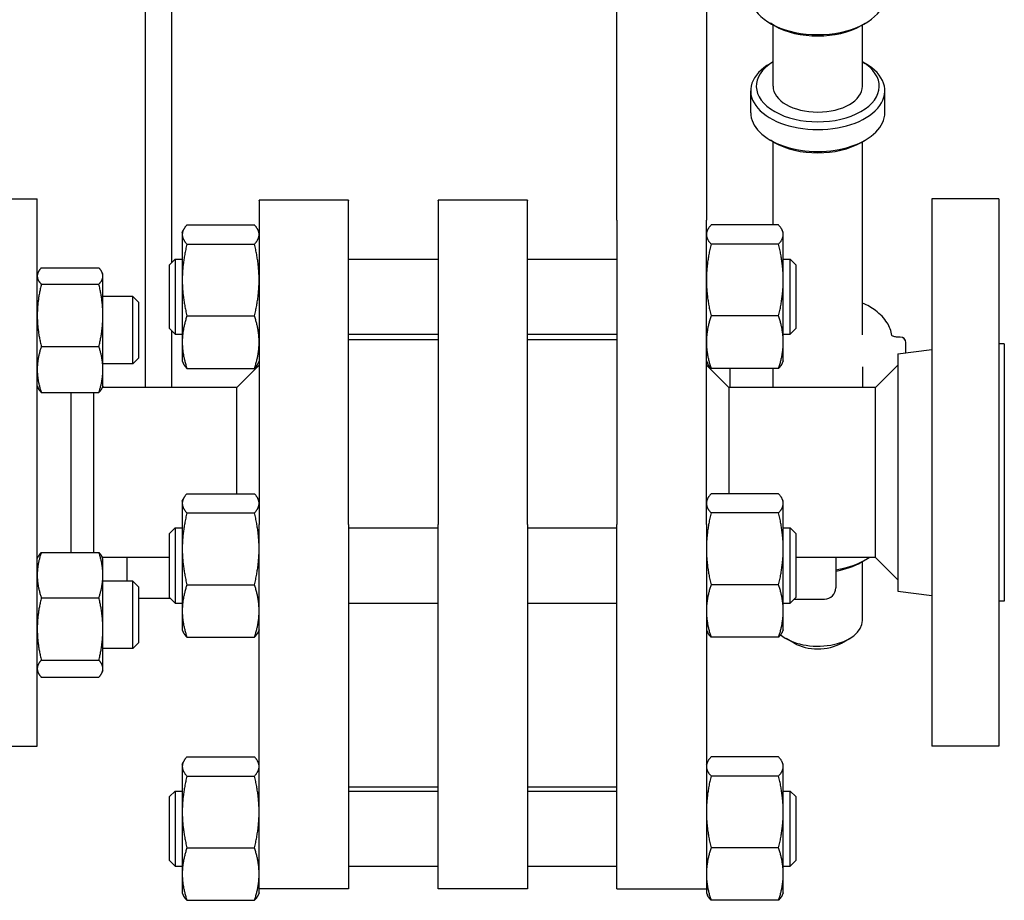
# Model space of a CAD drawing. Header units: inches. Extents: x 36 to 1719, y -84 to 1122.
# Tile 377 of 571: x 1054 to 1065, y 239 to 249. Entities that reach past the tile are written whole.
import ezdxf

# ---------------------------------------------------------------- set-up
doc = ezdxf.new("R2010")
doc.units = ezdxf.units.IN
doc.header["$LTSCALE"] = 48
doc.header["$MEASUREMENT"] = 0
doc.layers.add('Visible (ANSI)', color=7, linetype='Continuous', lineweight=30)

msp = doc.modelspace()

# ---------------------------------------------------------------- linework, layer by layer
at = {"layer": 'Visible (ANSI)'}
for p, q in [((1055.18268, 257.23145), (1055.18268, 245.18377)), ((1055.48268, 246.58201), (1055.48268, 257.23145)), ((1060.45768, 248.93967), (1060.45768, 250.47045)), ((1061.45768, 250.47045), (1061.45768, 248.93967)), ((1062.2169, 249.23029), (1062.17274, 249.25576)), ((1062.20268, 248.55216), (1062.20268, 249.23849)), ((1063.18846, 249.23029), (1063.23262, 249.25576)), ((1063.20268, 248.55216), (1063.20268, 249.23849)), ((1060.45768, 247.05666), (1060.45768, 248.93967)), ((1061.45768, 248.93967), (1061.45768, 247.05666)), ((1062.20268, 248.82497), (1062.17274, 248.8077)), ((1063.20268, 248.82497), (1063.23262, 248.8077)), ((1061.95268, 248.25625), (1061.95268, 248.50114)), ((1063.45268, 248.25625), (1063.45268, 248.50114)), ((1062.2169, 247.92422), (1062.17274, 247.94969)), ((1062.20268, 247.00147), (1062.20268, 247.93242)), ((1063.18846, 247.92422), (1063.23262, 247.94969)), ((1063.20268, 245.77257), (1063.20268, 247.93242)), ((1053.31891, 247.29377), (1053.97768, 247.29377)), ((1053.97768, 241.17377), (1053.97768, 247.29377)), ((1057.45768, 247.27826), (1056.45768, 247.27826)), ((1056.45768, 247.27413), (1056.45768, 247.27826)), ((1056.45768, 247.27413), (1056.45768, 243.65374)), ((1057.45768, 247.27826), (1057.45768, 247.27413)), ((1057.45768, 243.65374), (1057.45768, 247.27413)), ((1059.45768, 247.27826), (1058.45768, 247.27826)), ((1058.45768, 247.27413), (1058.45768, 247.27826)), ((1058.45768, 247.27413), (1058.45768, 243.65374)), ((1059.45768, 247.27826), (1059.45768, 247.27413)), ((1059.45768, 243.65374), (1059.45768, 247.27413)), ((1064.72768, 247.29377), (1063.97768, 247.29377)), ((1063.97768, 247.29377), (1063.97768, 241.17377)), ((1064.72768, 247.29377), (1064.72768, 241.17377)), ((1055.65055, 247.00147), (1056.40581, 247.00147)), ((1060.45768, 247.05666), (1060.45768, 243.65374)), ((1061.45768, 243.65374), (1061.45768, 247.05666)), ((1062.26481, 247.00147), (1061.50955, 247.00147)), ((1055.59868, 246.91853), (1055.61051, 246.94389)), ((1055.59868, 246.91853), (1055.59868, 246.89403)), ((1055.59868, 246.89403), (1055.59868, 246.38562)), ((1056.45768, 246.91853), (1056.44585, 246.94389)), ((1061.45768, 246.91853), (1061.46951, 246.94389)), ((1062.31668, 246.91853), (1062.30485, 246.94389)), ((1062.31668, 246.89403), (1062.31668, 246.91853)), ((1062.31668, 246.38562), (1062.31668, 246.89403)), ((1055.65055, 246.78659), (1056.40581, 246.78659)), ((1062.26481, 246.78659), (1061.50955, 246.78659)), ((1055.45768, 246.55703), (1055.52018, 246.61953)), ((1055.45768, 245.84203), (1055.45768, 246.55703)), ((1055.52018, 246.61953), (1055.52018, 245.77953)), ((1055.52018, 246.61953), (1055.59868, 246.61953)), ((1057.45768, 246.61953), (1058.45768, 246.61953)), ((1059.45768, 246.61953), (1060.45768, 246.61953)), ((1062.31668, 246.61953), (1062.39518, 246.61953)), ((1062.45768, 246.55703), (1062.39518, 246.61953)), ((1062.39518, 245.77953), (1062.39518, 246.61953)), ((1062.45768, 246.55703), (1062.45768, 245.84203)), ((1053.97768, 246.44976), (1053.98752, 246.47087)), ((1054.02277, 246.52082), (1054.6666, 246.52082)), ((1054.71168, 246.44976), (1054.70184, 246.47087)), ((1054.71168, 246.42935), (1054.71168, 246.44976)), ((1054.02277, 246.33788), (1054.6666, 246.33788)), ((1054.71168, 245.98985), (1054.71168, 246.42935)), ((1055.59868, 246.38562), (1055.59868, 245.69112)), ((1062.31668, 245.69112), (1062.31668, 246.38562)), ((1055.04518, 246.19976), (1054.71168, 246.19976)), ((1055.10768, 246.13726), (1055.04518, 246.19976)), ((1055.04518, 245.44976), (1055.04518, 246.19976)), ((1055.10768, 246.13726), (1055.10768, 245.51226)), ((1054.71168, 245.38527), (1054.71168, 245.98985)), ((1055.65055, 245.98465), (1056.40581, 245.98465)), ((1062.26481, 245.98465), (1061.50955, 245.98465)), ((1055.45768, 245.84203), (1055.52018, 245.77953)), ((1055.48268, 245.18377), (1055.48268, 245.81703)), ((1055.52018, 245.77953), (1055.59868, 245.77953)), ((1057.45768, 245.77953), (1058.45768, 245.77953)), ((1059.45768, 245.77953), (1060.45768, 245.77953)), ((1062.31668, 245.77953), (1062.39518, 245.77953)), ((1062.45768, 245.84203), (1062.39518, 245.77953)), ((1055.59868, 245.69112), (1055.59868, 245.48053)), ((1058.45768, 245.71731), (1057.45768, 245.71731)), ((1060.45768, 245.71731), (1059.45768, 245.71731)), ((1062.31668, 245.48053), (1062.31668, 245.69112)), ((1063.62493, 245.74861), (1063.58058, 245.74861)), ((1063.62493, 245.74795), (1063.59475, 245.74795)), ((1063.68743, 245.68611), (1063.68743, 245.68545)), ((1063.68743, 245.57313), (1063.68743, 245.68545)), ((1064.78768, 245.67377), (1064.72768, 245.67377)), ((1064.78768, 245.67377), (1064.78768, 242.79377)), ((1054.02277, 245.64183), (1054.6666, 245.64183)), ((1063.59768, 245.56211), (1063.97768, 245.60877)), ((1063.59768, 245.56211), (1063.59768, 242.90543)), ((1055.04518, 245.44976), (1054.71168, 245.44976)), ((1055.10768, 245.51226), (1055.04518, 245.44976)), ((1055.59868, 245.48053), (1055.61051, 245.45517)), ((1056.45768, 245.48053), (1056.44585, 245.45517)), ((1061.45768, 245.48053), (1061.46951, 245.45517)), ((1062.31668, 245.48053), (1062.30485, 245.45517)), ((1054.71168, 245.19976), (1054.71168, 245.38527)), ((1055.65055, 245.39759), (1056.40581, 245.39759)), ((1056.20768, 245.18377), (1056.45768, 245.43377)), ((1061.70768, 245.18377), (1061.45768, 245.43377)), ((1062.26481, 245.39759), (1061.50955, 245.39759)), ((1061.71793, 245.39759), (1061.71793, 245.18377)), ((1062.20268, 245.18377), (1062.20268, 245.39759)), ((1063.20268, 245.41471), (1063.20268, 245.18377)), ((1063.34768, 245.18377), (1063.59768, 245.43377)), ((1053.97768, 245.19976), (1053.98752, 245.17866)), ((1054.02277, 245.12871), (1054.6666, 245.12871)), ((1054.35768, 243.3409), (1054.35768, 245.12871)), ((1054.60768, 245.12871), (1054.60768, 243.97408)), ((1054.71168, 245.19976), (1054.70184, 245.17866)), ((1056.20768, 245.18377), (1054.70423, 245.18377)), ((1056.20768, 243.99627), (1056.20768, 245.18377)), ((1063.34768, 245.18377), (1061.70768, 245.18377)), ((1061.70768, 245.18377), (1061.70768, 243.99627)), ((1063.34768, 243.56202), (1063.34768, 245.18377)), ((1054.60768, 243.97408), (1054.60768, 243.3409)), ((1055.59868, 243.91333), (1055.61051, 243.93869)), ((1055.59868, 243.91333), (1055.59868, 243.88883)), ((1055.65055, 243.99627), (1056.40581, 243.99627)), ((1056.45768, 243.91333), (1056.44585, 243.93869)), ((1061.45768, 243.91333), (1061.46951, 243.93869)), ((1062.26481, 243.99627), (1061.50955, 243.99627)), ((1062.31668, 243.91333), (1062.30485, 243.93869)), ((1062.31668, 243.88883), (1062.31668, 243.91333)), ((1055.59868, 243.88883), (1055.59868, 243.38042)), ((1062.31668, 243.38042), (1062.31668, 243.88883)), ((1055.65055, 243.78139), (1056.40581, 243.78139)), ((1062.26481, 243.78139), (1061.50955, 243.78139)), ((1055.45768, 243.55183), (1055.52018, 243.61433)), ((1055.52018, 243.61433), (1055.52018, 242.77433)), ((1055.52018, 243.61433), (1055.59868, 243.61433)), ((1056.45768, 242.85586), (1056.45768, 243.65374)), ((1057.45768, 243.65374), (1057.45768, 242.85586)), ((1057.45768, 243.61433), (1058.45768, 243.61433)), ((1058.45768, 242.85586), (1058.45768, 243.65374)), ((1059.45768, 243.65374), (1059.45768, 242.85586)), ((1059.45768, 243.61433), (1060.45768, 243.61433)), ((1060.45768, 242.85586), (1060.45768, 243.65374)), ((1061.45768, 243.65374), (1061.45768, 242.85586)), ((1062.31668, 243.61433), (1062.39518, 243.61433)), ((1062.45768, 243.55183), (1062.39518, 243.61433)), ((1062.39518, 242.77433), (1062.39518, 243.61433)), ((1055.45768, 242.83683), (1055.45768, 243.55183)), ((1062.45768, 243.55183), (1062.45768, 242.83683)), ((1063.34768, 243.28377), (1063.34768, 243.56202)), ((1055.59868, 243.38042), (1055.59868, 242.68592)), ((1062.31668, 242.68592), (1062.31668, 243.38042)), ((1053.97768, 243.26778), (1053.98841, 243.2908)), ((1054.02277, 243.3409), (1054.6666, 243.3409)), ((1054.71168, 243.26778), (1054.70095, 243.2908)), ((1055.45768, 243.28377), (1054.70423, 243.28377)), ((1054.71168, 243.08716), (1054.71168, 243.26778)), ((1054.98268, 243.01778), (1054.98268, 243.28377)), ((1063.34768, 243.28377), (1062.45768, 243.28377)), ((1062.90268, 243.28377), (1062.90268, 242.94386)), ((1063.18846, 243.23051), (1063.23262, 243.25599)), ((1063.34768, 243.28377), (1063.59768, 243.03377)), ((1063.20268, 242.58095), (1063.20268, 243.23872)), ((1054.71168, 242.48435), (1054.71168, 243.08716)), ((1055.04518, 243.01778), (1054.71168, 243.01778)), ((1055.10768, 242.95528), (1055.04518, 243.01778)), ((1055.04518, 242.26778), (1055.04518, 243.01778)), ((1055.10768, 242.95528), (1055.10768, 242.33028)), ((1055.65055, 242.97945), (1056.40581, 242.97945)), ((1062.26481, 242.97945), (1061.50955, 242.97945)), ((1054.02277, 242.83341), (1054.6666, 242.83341)), ((1055.46815, 242.82636), (1055.10768, 242.82636)), ((1055.45768, 242.83683), (1055.52018, 242.77433)), ((1056.45768, 239.87092), (1056.45768, 242.85586)), ((1057.45768, 242.85586), (1057.45768, 239.87092)), ((1058.45768, 239.87092), (1058.45768, 242.85586)), ((1059.45768, 242.85586), (1059.45768, 239.87092)), ((1060.45768, 239.87092), (1060.45768, 242.85586)), ((1061.45768, 242.85586), (1061.45768, 239.87092)), ((1062.45768, 242.83683), (1062.39518, 242.77433)), ((1062.43972, 242.81886), (1062.77768, 242.81886)), ((1063.59768, 242.90543), (1063.97768, 242.85877)), ((1055.52018, 242.77433), (1055.59868, 242.77433)), ((1057.45768, 242.77433), (1058.45768, 242.77433)), ((1059.45768, 242.77433), (1060.45768, 242.77433)), ((1062.31668, 242.77433), (1062.39518, 242.77433)), ((1064.78768, 242.79377), (1064.72768, 242.79377)), ((1055.59868, 242.68592), (1055.59868, 242.47533)), ((1062.31668, 242.47533), (1062.31668, 242.68592)), ((1054.71168, 242.03998), (1054.71168, 242.48435)), ((1055.59868, 242.47533), (1055.61051, 242.44996)), ((1056.45768, 242.47533), (1056.44585, 242.44996)), ((1061.45768, 242.47533), (1061.46951, 242.44996)), ((1062.31668, 242.47533), (1062.30485, 242.44996)), ((1055.65055, 242.39239), (1056.40581, 242.39239)), ((1062.26481, 242.39239), (1061.50955, 242.39239)), ((1062.43771, 242.32563), (1062.34939, 242.37658)), ((1062.96765, 242.32563), (1063.05597, 242.37658)), ((1055.04518, 242.26778), (1054.71168, 242.26778)), ((1055.10768, 242.33028), (1055.04518, 242.26778)), ((1054.02277, 242.1353), (1054.6666, 242.1353)), ((1054.71168, 242.01778), (1054.71168, 242.03998)), ((1053.97768, 242.01778), (1053.98841, 241.99477)), ((1054.02277, 241.94467), (1054.6666, 241.94467)), ((1054.71168, 242.01778), (1054.70095, 241.99477)), ((1053.22768, 241.17377), (1053.97768, 241.17377)), ((1064.72768, 241.17377), (1063.97768, 241.17377)), ((1055.65055, 241.0547), (1056.40581, 241.0547)), ((1062.26481, 241.0547), (1061.50955, 241.0547)), ((1055.59868, 240.97176), (1055.61051, 240.99712)), ((1055.59868, 240.97176), (1055.59868, 240.94726)), ((1055.59868, 240.94726), (1055.59868, 240.43885)), ((1056.45768, 240.97176), (1056.44585, 240.99712)), ((1061.45768, 240.97176), (1061.46951, 240.99712)), ((1062.31668, 240.97176), (1062.30485, 240.99712)), ((1062.31668, 240.94726), (1062.31668, 240.97176)), ((1062.31668, 240.43885), (1062.31668, 240.94726)), ((1055.65055, 240.83982), (1056.40581, 240.83982)), ((1062.26481, 240.83982), (1061.50955, 240.83982)), ((1058.45768, 240.71731), (1057.45768, 240.71731)), ((1060.45768, 240.71731), (1059.45768, 240.71731)), ((1055.45768, 240.61026), (1055.52018, 240.67276)), ((1055.45768, 239.89526), (1055.45768, 240.61026)), ((1055.52018, 240.67276), (1055.52018, 239.83276)), ((1055.52018, 240.67276), (1055.59868, 240.67276)), ((1057.45768, 240.67276), (1058.45768, 240.67276)), ((1059.45768, 240.67276), (1060.45768, 240.67276)), ((1062.31668, 240.67276), (1062.39518, 240.67276)), ((1062.45768, 240.61026), (1062.39518, 240.67276)), ((1062.39518, 239.83276), (1062.39518, 240.67276)), ((1062.45768, 240.61026), (1062.45768, 239.89526)), ((1055.59868, 240.43885), (1055.59868, 239.74435)), ((1062.31668, 239.74435), (1062.31668, 240.43885)), ((1055.65055, 240.03788), (1056.40581, 240.03788)), ((1062.26481, 240.03788), (1061.50955, 240.03788)), ((1055.45768, 239.89526), (1055.52018, 239.83276)), ((1055.52018, 239.83276), (1055.59868, 239.83276)), ((1056.45768, 239.63484), (1056.45768, 239.87092)), ((1057.45768, 239.87092), (1057.45768, 239.57803)), ((1057.45768, 239.83276), (1058.45768, 239.83276)), ((1058.45768, 239.57803), (1058.45768, 239.87092)), ((1059.45768, 239.87092), (1059.45768, 239.57803)), ((1059.45768, 239.83276), (1060.45768, 239.83276)), ((1060.45768, 239.57803), (1060.45768, 239.87092)), ((1061.45768, 239.87092), (1061.45768, 239.63484)), ((1062.31668, 239.83276), (1062.39518, 239.83276)), ((1062.45768, 239.89526), (1062.39518, 239.83276)), ((1055.59868, 239.74435), (1055.59868, 239.53376)), ((1062.31668, 239.53376), (1062.31668, 239.74435)), ((1056.45768, 239.53376), (1056.45768, 239.63484)), ((1061.45768, 239.63484), (1061.45768, 239.53376)), ((1055.59868, 239.53376), (1055.61051, 239.5084)), ((1056.45768, 239.53376), (1056.44585, 239.5084)), ((1057.45768, 239.57803), (1056.45768, 239.57803)), ((1059.45768, 239.57803), (1058.45768, 239.57803)), ((1060.45768, 239.57803), (1061.45768, 239.57803)), ((1061.45768, 239.53376), (1061.46951, 239.5084)), ((1062.31668, 239.53376), (1062.30485, 239.5084)), ((1055.65055, 239.45082), (1056.40581, 239.45082)), ((1062.26481, 239.45082), (1061.50955, 239.45082))]:
    msp.add_line(p, q, dxfattribs=at)
for centre, radius, start, end in [((1063.62493, 245.68611), 0.0625, 0, 90), ((1063.62493, 245.68545), 0.0625, 0, 90), ((1062.77768, 242.94386), 0.125, 270, 0)]:
    msp.add_arc(centre, radius, start, end, dxfattribs=at)
for centre, major_axis, start_param, end_param in [((1062.70268, 249.56232), (0.75, 0), 3.36010904, 6.06466892), ((1062.70268, 249.51131), (0.6875, 0), 3.92772692, 5.49705105), ((1062.70268, 248.50114), (-0.75, 0), 5.49705105, 10.21091222), ((1062.70268, 248.55216), (0.6875, 0), 2.38513627, 7.03964169), ((1062.70268, 248.55216), (-0.5, 0), 0, 3.14159265), ((1062.70268, 248.25625), (0.75, 0), 3.14159265, 6.28318531), ((1062.70268, 248.20523), (0.6875, 0), 3.92772692, 5.49705105), ((1062.70268, 243.56255), (-0.75, 0), 1.84072912, 2.44254891), ((1062.70268, 243.51153), (0.6875, 0), 5.00756587, 5.49705105), ((1062.70268, 242.58095), (0.5, 0), 3.73184573, 6.28318531), ((1062.70268, 242.47891), (0.375, 0), 3.92772692, 5.49705105)]:
    msp.add_ellipse(centre, major_axis=major_axis, ratio=0.57763339, start_param=start_param, end_param=end_param, dxfattribs=at)
for points, weights in [([(1055.65055, 247.00147), (1055.59868, 246.94389), (1055.59868, 246.89403)], [1, 1.0379548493, 1]), ([(1056.45768, 246.89403), (1056.45768, 246.94389), (1056.40581, 247.00147)], [1, 1.0379548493, 1]), ([(1061.50955, 247.00147), (1061.45768, 246.94389), (1061.45768, 246.89403)], [1, 1.0379548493, 1]), ([(1062.31668, 246.89403), (1062.31668, 246.94389), (1062.26481, 247.00147)], [1, 1.0379548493, 1]), ([(1055.59868, 246.89403), (1055.59868, 246.84417), (1055.65055, 246.78659)], [1, 1.0379548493, 1]), ([(1056.40581, 246.78659), (1056.45768, 246.84417), (1056.45768, 246.89403)], [1, 1.0379548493, 1]), ([(1061.45768, 246.89403), (1061.45768, 246.84417), (1061.50955, 246.78659)], [1, 1.0379548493, 1]), ([(1062.26481, 246.78659), (1062.31668, 246.84417), (1062.31668, 246.89403)], [1, 1.0379548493, 1]), ([(1055.65055, 246.78659), (1055.59868, 246.57171), (1055.59868, 246.38562)], [1, 1.0379548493, 1]), ([(1056.45768, 246.38562), (1056.45768, 246.57171), (1056.40581, 246.78659)], [1, 1.0379548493, 1]), ([(1061.50955, 246.78659), (1061.45768, 246.57171), (1061.45768, 246.38562)], [1, 1.0379548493, 1]), ([(1062.31668, 246.38562), (1062.31668, 246.57171), (1062.26481, 246.78659)], [1, 1.0379548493, 1]), ([(1054.02277, 246.52082), (1053.97768, 246.4718), (1053.97768, 246.42935)], [1, 1.0379548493, 1]), ([(1054.71168, 246.42935), (1054.71168, 246.4718), (1054.6666, 246.52082)], [1, 1.0379548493, 1]), ([(1053.97768, 246.42935), (1053.97768, 246.3869), (1054.02277, 246.33788)], [1, 1.0379548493, 1]), ([(1054.02277, 246.33788), (1053.97768, 246.15137), (1053.97768, 245.98985)], [1, 1.0379548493, 1]), ([(1054.6666, 246.33788), (1054.71168, 246.3869), (1054.71168, 246.42935)], [1, 1.0379548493, 1]), ([(1054.71168, 245.98985), (1054.71168, 246.15137), (1054.6666, 246.33788)], [1, 1.0379548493, 1]), ([(1055.59868, 246.38562), (1055.59868, 246.19953), (1055.65055, 245.98465)], [1, 1.0379548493, 1]), ([(1056.40581, 245.98465), (1056.45768, 246.19953), (1056.45768, 246.38562)], [1, 1.0379548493, 1]), ([(1061.45768, 246.38562), (1061.45768, 246.19953), (1061.50955, 245.98465)], [1, 1.0379548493, 1]), ([(1062.26481, 245.98465), (1062.31668, 246.19953), (1062.31668, 246.38562)], [1, 1.0379548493, 1]), ([(1053.97768, 245.98985), (1053.97768, 245.82833), (1054.02277, 245.64183)], [1, 1.0379548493, 1]), ([(1054.6666, 245.64183), (1054.71168, 245.82833), (1054.71168, 245.98985)], [1, 1.0379548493, 1]), ([(1055.65055, 245.98465), (1055.59868, 245.82735), (1055.59868, 245.69112)], [1, 1.0379548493, 1]), ([(1056.45768, 245.69112), (1056.45768, 245.82735), (1056.40581, 245.98465)], [1, 1.0379548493, 1]), ([(1061.50955, 245.98465), (1061.45768, 245.82735), (1061.45768, 245.69112)], [1, 1.0379548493, 1]), ([(1062.31668, 245.69112), (1062.31668, 245.82735), (1062.26481, 245.98465)], [1, 1.0379548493, 1]), ([(1055.59868, 245.69112), (1055.59868, 245.55489), (1055.65055, 245.39759)], [1, 1.0379548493, 1]), ([(1056.40581, 245.39759), (1056.45768, 245.55489), (1056.45768, 245.69112)], [1, 1.0379548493, 1]), ([(1061.45768, 245.69112), (1061.45768, 245.55489), (1061.50955, 245.39759)], [1, 1.0379548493, 1]), ([(1062.26481, 245.39759), (1062.31668, 245.55489), (1062.31668, 245.69112)], [1, 1.0379548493, 1]), ([(1054.02277, 245.64183), (1053.97768, 245.50434), (1053.97768, 245.38527)], [1, 1.0379548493, 1]), ([(1054.71168, 245.38527), (1054.71168, 245.50434), (1054.6666, 245.64183)], [1, 1.0379548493, 1]), ([(1055.65055, 245.39759), (1055.6232, 245.42795), (1055.61051, 245.45517)], [1, 1.01965956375, 1.01895290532]), ([(1056.44585, 245.45517), (1056.43316, 245.42795), (1056.40581, 245.39759)], [1.01895290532, 1.01965956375, 1]), ([(1061.50955, 245.39759), (1061.4822, 245.42795), (1061.46951, 245.45517)], [1, 1.01965956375, 1.01895290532]), ([(1062.30485, 245.45517), (1062.29216, 245.42795), (1062.26481, 245.39759)], [1.01895290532, 1.01965956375, 1]), ([(1053.97768, 245.38527), (1053.97768, 245.2662), (1054.02277, 245.12871)], [1, 1.0379548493, 1]), ([(1054.6666, 245.12871), (1054.71168, 245.2662), (1054.71168, 245.38527)], [1, 1.0379548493, 1]), ([(1054.02277, 245.12871), (1053.99853, 245.15506), (1053.98752, 245.17866)], [1, 1.02005640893, 1.0189160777]), ([(1054.70184, 245.17866), (1054.69084, 245.15506), (1054.6666, 245.12871)], [1.0189160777, 1.02005640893, 1]), ([(1055.65055, 243.99627), (1055.59868, 243.93869), (1055.59868, 243.88883)], [1, 1.0379548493, 1]), ([(1056.45768, 243.88883), (1056.45768, 243.93869), (1056.40581, 243.99627)], [1, 1.0379548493, 1]), ([(1061.50955, 243.99627), (1061.45768, 243.93869), (1061.45768, 243.88883)], [1, 1.0379548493, 1]), ([(1062.31668, 243.88883), (1062.31668, 243.93869), (1062.26481, 243.99627)], [1, 1.0379548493, 1]), ([(1055.59868, 243.88883), (1055.59868, 243.83896), (1055.65055, 243.78139)], [1, 1.0379548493, 1]), ([(1056.40581, 243.78139), (1056.45768, 243.83896), (1056.45768, 243.88883)], [1, 1.0379548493, 1]), ([(1061.45768, 243.88883), (1061.45768, 243.83896), (1061.50955, 243.78139)], [1, 1.0379548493, 1]), ([(1062.26481, 243.78139), (1062.31668, 243.83896), (1062.31668, 243.88883)], [1, 1.0379548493, 1]), ([(1055.65055, 243.78139), (1055.59868, 243.56651), (1055.59868, 243.38042)], [1, 1.0379548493, 1]), ([(1056.45768, 243.38042), (1056.45768, 243.56651), (1056.40581, 243.78139)], [1, 1.0379548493, 1]), ([(1061.50955, 243.78139), (1061.45768, 243.56651), (1061.45768, 243.38042)], [1, 1.0379548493, 1]), ([(1062.31668, 243.38042), (1062.31668, 243.56651), (1062.26481, 243.78139)], [1, 1.0379548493, 1]), ([(1055.59868, 243.38042), (1055.59868, 243.19433), (1055.65055, 242.97945)], [1, 1.0379548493, 1]), ([(1056.40581, 242.97945), (1056.45768, 243.19433), (1056.45768, 243.38042)], [1, 1.0379548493, 1]), ([(1061.45768, 243.38042), (1061.45768, 243.19433), (1061.50955, 242.97945)], [1, 1.0379548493, 1]), ([(1062.26481, 242.97945), (1062.31668, 243.19433), (1062.31668, 243.38042)], [1, 1.0379548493, 1]), ([(1054.02277, 243.3409), (1053.97768, 243.20492), (1053.97768, 243.08716)], [1, 1.0379548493, 1]), ([(1053.98841, 243.2908), (1053.99947, 243.3145), (1054.02277, 243.3409)], [1.0189731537, 1.01926212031, 1]), ([(1054.6666, 243.3409), (1054.6899, 243.3145), (1054.70095, 243.2908)], [1, 1.01926212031, 1.0189731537]), ([(1054.71168, 243.08716), (1054.71168, 243.20492), (1054.6666, 243.3409)], [1, 1.0379548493, 1]), ([(1053.97768, 243.08716), (1053.97768, 242.96939), (1054.02277, 242.83341)], [1, 1.0379548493, 1]), ([(1054.6666, 242.83341), (1054.71168, 242.96939), (1054.71168, 243.08716)], [1, 1.0379548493, 1]), ([(1055.65055, 242.97945), (1055.59868, 242.82214), (1055.59868, 242.68592)], [1, 1.0379548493, 1]), ([(1056.45768, 242.68592), (1056.45768, 242.82214), (1056.40581, 242.97945)], [1, 1.0379548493, 1]), ([(1061.50955, 242.97945), (1061.45768, 242.82214), (1061.45768, 242.68592)], [1, 1.0379548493, 1]), ([(1062.31668, 242.68592), (1062.31668, 242.82214), (1062.26481, 242.97945)], [1, 1.0379548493, 1]), ([(1054.02277, 242.83341), (1053.97768, 242.64635), (1053.97768, 242.48435)], [1, 1.0379548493, 1]), ([(1054.71168, 242.48435), (1054.71168, 242.64635), (1054.6666, 242.83341)], [1, 1.0379548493, 1]), ([(1055.59868, 242.68592), (1055.59868, 242.54969), (1055.65055, 242.39239)], [1, 1.0379548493, 1]), ([(1056.40581, 242.39239), (1056.45768, 242.54969), (1056.45768, 242.68592)], [1, 1.0379548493, 1]), ([(1061.45768, 242.68592), (1061.45768, 242.54969), (1061.50955, 242.39239)], [1, 1.0379548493, 1]), ([(1062.26481, 242.39239), (1062.31668, 242.54969), (1062.31668, 242.68592)], [1, 1.0379548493, 1]), ([(1053.97768, 242.48435), (1053.97768, 242.32236), (1054.02277, 242.1353)], [1, 1.0379548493, 1]), ([(1054.6666, 242.1353), (1054.71168, 242.32236), (1054.71168, 242.48435)], [1, 1.0379548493, 1]), ([(1055.65055, 242.39239), (1055.6232, 242.42274), (1055.61051, 242.44996)], [1, 1.01965956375, 1.01895290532]), ([(1056.44585, 242.44996), (1056.43316, 242.42274), (1056.40581, 242.39239)], [1.01895290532, 1.01965956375, 1]), ([(1061.50955, 242.39239), (1061.4822, 242.42274), (1061.46951, 242.44996)], [1, 1.01965956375, 1.01895290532]), ([(1062.30485, 242.44996), (1062.29216, 242.42274), (1062.26481, 242.39239)], [1.01895290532, 1.01965956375, 1]), ([(1054.02277, 242.1353), (1053.97768, 242.08422), (1053.97768, 242.03998)], [1, 1.0379548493, 1]), ([(1053.97768, 242.03998), (1053.97768, 241.99574), (1054.02277, 241.94467)], [1, 1.0379548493, 1]), ([(1054.71168, 242.03998), (1054.71168, 242.08422), (1054.6666, 242.1353)], [1, 1.0379548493, 1]), ([(1054.6666, 241.94467), (1054.71168, 241.99574), (1054.71168, 242.03998)], [1, 1.0379548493, 1]), ([(1055.65055, 241.0547), (1055.59868, 240.99712), (1055.59868, 240.94726)], [1, 1.0379548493, 1]), ([(1056.45768, 240.94726), (1056.45768, 240.99712), (1056.40581, 241.0547)], [1, 1.0379548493, 1]), ([(1061.50955, 241.0547), (1061.45768, 240.99712), (1061.45768, 240.94726)], [1, 1.0379548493, 1]), ([(1062.31668, 240.94726), (1062.31668, 240.99712), (1062.26481, 241.0547)], [1, 1.0379548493, 1]), ([(1055.59868, 240.94726), (1055.59868, 240.8974), (1055.65055, 240.83982)], [1, 1.0379548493, 1]), ([(1056.40581, 240.83982), (1056.45768, 240.8974), (1056.45768, 240.94726)], [1, 1.0379548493, 1]), ([(1061.45768, 240.94726), (1061.45768, 240.8974), (1061.50955, 240.83982)], [1, 1.0379548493, 1]), ([(1062.26481, 240.83982), (1062.31668, 240.8974), (1062.31668, 240.94726)], [1, 1.0379548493, 1]), ([(1055.65055, 240.83982), (1055.59868, 240.62494), (1055.59868, 240.43885)], [1, 1.0379548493, 1]), ([(1056.45768, 240.43885), (1056.45768, 240.62494), (1056.40581, 240.83982)], [1, 1.0379548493, 1]), ([(1061.50955, 240.83982), (1061.45768, 240.62494), (1061.45768, 240.43885)], [1, 1.0379548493, 1]), ([(1062.31668, 240.43885), (1062.31668, 240.62494), (1062.26481, 240.83982)], [1, 1.0379548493, 1]), ([(1055.59868, 240.43885), (1055.59868, 240.25276), (1055.65055, 240.03788)], [1, 1.0379548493, 1]), ([(1056.40581, 240.03788), (1056.45768, 240.25276), (1056.45768, 240.43885)], [1, 1.0379548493, 1]), ([(1061.45768, 240.43885), (1061.45768, 240.25276), (1061.50955, 240.03788)], [1, 1.0379548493, 1]), ([(1062.26481, 240.03788), (1062.31668, 240.25276), (1062.31668, 240.43885)], [1, 1.0379548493, 1]), ([(1055.65055, 240.03788), (1055.59868, 239.88058), (1055.59868, 239.74435)], [1, 1.0379548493, 1]), ([(1056.45768, 239.74435), (1056.45768, 239.88058), (1056.40581, 240.03788)], [1, 1.0379548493, 1]), ([(1061.50955, 240.03788), (1061.45768, 239.88058), (1061.45768, 239.74435)], [1, 1.0379548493, 1]), ([(1062.31668, 239.74435), (1062.31668, 239.88058), (1062.26481, 240.03788)], [1, 1.0379548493, 1]), ([(1055.59868, 239.74435), (1055.59868, 239.60812), (1055.65055, 239.45082)], [1, 1.0379548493, 1]), ([(1056.40581, 239.45082), (1056.45768, 239.60812), (1056.45768, 239.74435)], [1, 1.0379548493, 1]), ([(1061.45768, 239.74435), (1061.45768, 239.60812), (1061.50955, 239.45082)], [1, 1.0379548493, 1]), ([(1062.26481, 239.45082), (1062.31668, 239.60812), (1062.31668, 239.74435)], [1, 1.0379548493, 1]), ([(1055.65055, 239.45082), (1055.6232, 239.48118), (1055.61051, 239.5084)], [1, 1.01965956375, 1.01895290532]), ([(1056.44585, 239.5084), (1056.43316, 239.48118), (1056.40581, 239.45082)], [1.01895290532, 1.01965956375, 1]), ([(1061.50955, 239.45082), (1061.4822, 239.48118), (1061.46951, 239.5084)], [1, 1.01965956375, 1.01895290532]), ([(1062.30485, 239.5084), (1062.29216, 239.48118), (1062.26481, 239.45082)], [1.01895290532, 1.01965956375, 1])]:
    msp.add_rational_spline(points, weights, degree=2, dxfattribs=at)
for points, knots in [([(1063.53147, 245.76501), (1063.52465, 245.81487), (1063.50602, 245.86335), (1063.44563, 245.95852), (1063.40126, 246.00428), (1063.30478, 246.07605), (1063.25602, 246.10423), (1063.20268, 246.12835)], [4.791221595, 4.791221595, 4.791221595, 4.791221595, 5.063727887, 5.063727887, 5.372612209, 5.372612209, 5.618893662, 5.618893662, 5.618893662, 5.618893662]), ([(1063.59475, 245.74795), (1063.58737, 245.74795), (1063.57999, 245.74849), (1063.56619, 245.75051), (1063.55976, 245.75198), (1063.54876, 245.7554), (1063.54411, 245.75731), (1063.53701, 245.76094), (1063.53441, 245.76265), (1063.53109, 245.76525), (1063.53027, 245.76617), (1063.53006, 245.76643), (1063.53005, 245.76645), (1063.53005, 245.76645)], [3.14159265, 3.14159265, 3.14159265, 3.14159265, 3.3906289, 3.3906289, 3.63472905, 3.63472905, 3.86482996, 3.86482996, 4.07637663, 4.07637663, 4.27568612, 4.27568612, 4.307756, 4.307756, 4.307756, 4.307756])]:
    msp.add_open_spline(points, degree=3, knots=knots, dxfattribs=at)

doc.saveas('drawing.dxf')
